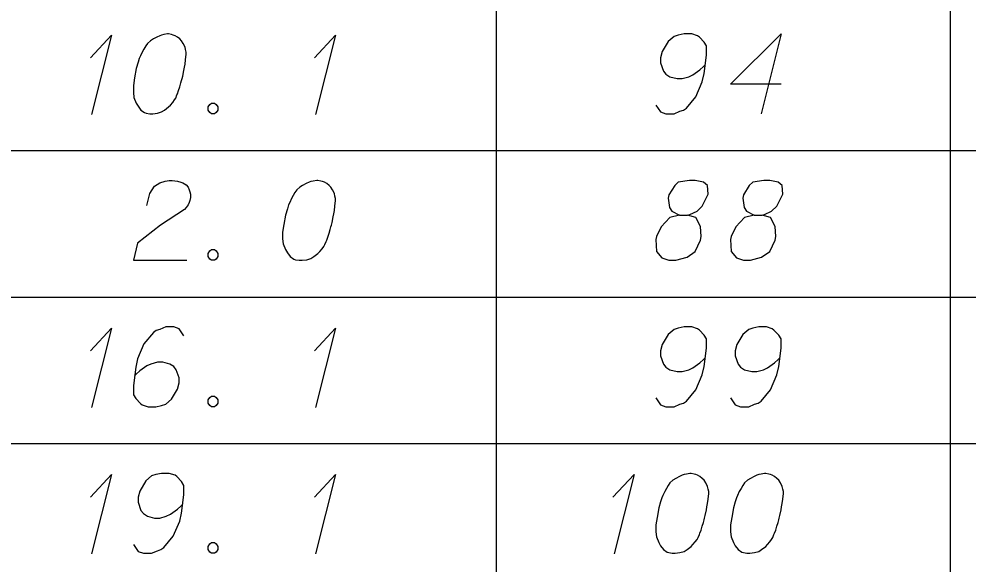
# Model space of a CAD drawing. Extents: x 2074207 to 2076812, y 516372 to 523312.
# Drawn here: x 2076621.5 to 2076678.5, y 520177.2 to 520209.9 of the extents above; entities that cross this region are included whole.
import ezdxf

# ---------------------------------------------------------------- set-up
doc = ezdxf.new("R2010")
doc.units = 0
doc.layers.add('Prop DirtTable_ Soil Test Results - Outline (Minor)', color=7, linetype='Continuous')
doc.layers.add('Prop DirtTable_ Soil Test Results - Tx (Sample Data)', color=7, linetype='Continuous')

msp = doc.modelspace()

# ---------------------------------------------------------------- linework, layer by layer
at = {"layer": 'Prop DirtTable_ Soil Test Results - Outline (Minor)'}
for p, q in [((2076650.154, 520210.801), (2076650.154, 520202.001)), ((2076677.413, 520210.801), (2076677.413, 520202.001)), ((2076260.609, 520202.001), (2076811.903, 520202.001)), ((2076260.609, 520202.001), (2076811.903, 520202.001)), ((2076650.154, 520202.001), (2076650.154, 520193.201)), ((2076677.413, 520202.001), (2076677.413, 520193.201)), ((2076260.609, 520193.201), (2076811.903, 520193.201)), ((2076260.609, 520193.201), (2076811.903, 520193.201)), ((2076650.154, 520193.201), (2076650.154, 520184.401)), ((2076677.413, 520193.201), (2076677.413, 520184.401)), ((2076260.609, 520184.401), (2076811.903, 520184.401)), ((2076260.609, 520184.401), (2076811.903, 520184.401)), ((2076650.154, 520184.401), (2076650.154, 520175.601)), ((2076677.413, 520184.401), (2076677.413, 520175.601))]:
    msp.add_line(p, q, dxfattribs=at)
at = {"layer": 'Prop DirtTable_ Soil Test Results - Tx (Sample Data)'}
for points in [[(2076625.807, 520207.57), (2076627.077, 520208.931), (2076625.877, 520204.169)], [(2076630.498, 520209.006), (2076630.428, 520209.006), (2076630.216, 520208.969), (2076630.075, 520208.931), (2076629.969, 520208.893), (2076629.793, 520208.817), (2076629.581, 520208.704), (2076629.405, 520208.591), (2076629.228, 520208.44), (2076629.123, 520208.288), (2076629.017, 520208.099), (2076628.911, 520207.91), (2076628.805, 520207.684), (2076628.735, 520207.532), (2076628.664, 520207.306), (2076628.558, 520206.928), (2076628.452, 520206.361), (2076628.382, 520205.907), (2076628.382, 520205.491), (2076628.417, 520205.189), (2076628.558, 520204.849), (2076628.664, 520204.66), (2076628.84, 520204.433), (2076629.052, 520204.282), (2076629.158, 520204.244), (2076629.369, 520204.206), (2076629.546, 520204.206), (2076629.828, 520204.244), (2076630.075, 520204.32), (2076630.251, 520204.433), (2076630.498, 520204.622), (2076630.604, 520204.736), (2076630.745, 520204.887), (2076630.851, 520205.038), (2076630.922, 520205.151), (2076630.992, 520205.34), (2076631.027, 520205.416), (2076631.098, 520205.605), (2076631.169, 520205.832), (2076631.239, 520206.058), (2076631.274, 520206.21), (2076631.31, 520206.323), (2076631.345, 520206.474), (2076631.415, 520206.814), (2076631.451, 520207.003), (2076631.486, 520207.192), (2076631.521, 520207.457), (2076631.557, 520207.797), (2076631.557, 520207.91), (2076631.521, 520208.062), (2076631.486, 520208.213), (2076631.38, 520208.44), (2076631.274, 520208.591), (2076631.169, 520208.704), (2076631.027, 520208.817), (2076630.886, 520208.893), (2076630.78, 520208.931), (2076630.675, 520208.969), (2076630.498, 520209.006)], [(2076639.247, 520207.57), (2076640.517, 520208.931), (2076639.317, 520204.169)], [(2076659.742, 520204.736), (2076660.024, 520204.32), (2076660.341, 520204.206), (2076660.835, 520204.206), (2076661.188, 520204.358), (2076661.4, 520204.433), (2076661.576, 520204.547), (2076662.14, 520205.227), (2076662.529, 520206.134), (2076662.634, 520206.625), (2076662.775, 520207.721), (2076662.775, 520208.288), (2076662.634, 520208.515), (2076662.352, 520208.817), (2076662.246, 520208.893), (2076661.894, 520209.006), (2076661.435, 520209.006), (2076661.082, 520208.931), (2076660.835, 520208.855), (2076660.483, 520208.553), (2076660.13, 520207.948), (2076660.024, 520207.57), (2076660.024, 520207.268), (2076660.2, 520206.777), (2076660.341, 520206.588), (2076660.588, 520206.436), (2076661.012, 520206.323), (2076661.329, 520206.323), (2076661.717, 520206.436), (2076661.964, 520206.55), (2076662.387, 520206.852), (2076662.599, 520207.041), (2076662.705, 520207.154)], [(2076667.255, 520205.983), (2076664.222, 520205.983), (2076667.255, 520209.006), (2076666.056, 520204.206)], [(2076633.073, 520204.849), (2076633.25, 520204.849), (2076633.356, 520204.773), (2076633.461, 520204.622), (2076633.461, 520204.433), (2076633.356, 520204.282), (2076633.25, 520204.206), (2076633.073, 520204.206), (2076632.968, 520204.282), (2076632.862, 520204.433), (2076632.862, 520204.622), (2076632.968, 520204.773), (2076633.073, 520204.849)], [(2076629.193, 520198.695), (2076629.369, 520199.413), (2076629.652, 520199.866), (2076629.969, 520200.055), (2076630.287, 520200.169), (2076630.534, 520200.206), (2076630.71, 520200.206), (2076631.027, 520200.169), (2076631.239, 520200.093), (2076631.345, 520200.055), (2076631.557, 520199.942), (2076631.662, 520199.791), (2076631.733, 520199.64), (2076631.768, 520199.526), (2076631.803, 520199.375), (2076631.803, 520199.186), (2076631.768, 520198.997), (2076631.733, 520198.884), (2076631.662, 520198.732), (2076631.557, 520198.581), (2076631.451, 520198.468), (2076630.004, 520197.523), (2076628.629, 520196.427), (2076628.382, 520195.406), (2076631.592, 520195.406)], [(2076639.458, 520200.206), (2076639.388, 520200.206), (2076639.176, 520200.169), (2076639.035, 520200.131), (2076638.929, 520200.093), (2076638.753, 520200.017), (2076638.541, 520199.904), (2076638.365, 520199.791), (2076638.188, 520199.64), (2076638.083, 520199.488), (2076637.977, 520199.299), (2076637.871, 520199.11), (2076637.765, 520198.884), (2076637.695, 520198.732), (2076637.624, 520198.506), (2076637.518, 520198.128), (2076637.412, 520197.561), (2076637.342, 520197.107), (2076637.342, 520196.691), (2076637.377, 520196.389), (2076637.518, 520196.049), (2076637.624, 520195.86), (2076637.8, 520195.633), (2076638.012, 520195.482), (2076638.118, 520195.444), (2076638.329, 520195.406), (2076638.506, 520195.406), (2076638.788, 520195.444), (2076639.035, 520195.52), (2076639.211, 520195.633), (2076639.458, 520195.822), (2076639.564, 520195.936), (2076639.705, 520196.087), (2076639.811, 520196.238), (2076639.882, 520196.351), (2076639.952, 520196.54), (2076639.987, 520196.616), (2076640.058, 520196.805), (2076640.129, 520197.032), (2076640.199, 520197.258), (2076640.234, 520197.41), (2076640.27, 520197.523), (2076640.305, 520197.674), (2076640.375, 520198.014), (2076640.411, 520198.203), (2076640.446, 520198.392), (2076640.481, 520198.657), (2076640.517, 520198.997), (2076640.517, 520199.11), (2076640.481, 520199.262), (2076640.446, 520199.413), (2076640.34, 520199.64), (2076640.234, 520199.791), (2076640.129, 520199.904), (2076639.987, 520200.017), (2076639.846, 520200.093), (2076639.74, 520200.131), (2076639.635, 520200.169), (2076639.458, 520200.206)], [(2076661.153, 520198.128), (2076661.647, 520198.128), (2076661.788, 520198.165), (2076662.211, 520198.354), (2076662.529, 520198.657), (2076662.881, 520199.375), (2076662.846, 520199.904), (2076662.599, 520200.093), (2076662.105, 520200.206), (2076661.752, 520200.206), (2076661.082, 520200.093), (2076660.871, 520199.904), (2076660.518, 520199.337), (2076660.483, 520199.148), (2076660.553, 520198.581), (2076660.694, 520198.354), (2076661.153, 520198.128), (2076660.588, 520197.977), (2076660.059, 520197.41), (2076659.777, 520196.843), (2076659.742, 520196.654), (2076659.777, 520195.936), (2076660.095, 520195.558), (2076660.518, 520195.406), (2076660.941, 520195.406), (2076661.611, 520195.595), (2076662.105, 520195.936), (2076662.423, 520196.616), (2076662.458, 520196.843), (2076662.423, 520197.447), (2076662.14, 520197.977), (2076661.647, 520198.128)], [(2076665.633, 520198.128), (2076666.127, 520198.128), (2076666.268, 520198.165), (2076666.691, 520198.354), (2076667.009, 520198.657), (2076667.361, 520199.375), (2076667.326, 520199.904), (2076667.079, 520200.093), (2076666.585, 520200.206), (2076666.232, 520200.206), (2076665.562, 520200.093), (2076665.351, 520199.904), (2076664.998, 520199.337), (2076664.963, 520199.148), (2076665.033, 520198.581), (2076665.174, 520198.354), (2076665.633, 520198.128), (2076665.068, 520197.977), (2076664.539, 520197.41), (2076664.257, 520196.843), (2076664.222, 520196.654), (2076664.257, 520195.936), (2076664.575, 520195.558), (2076664.998, 520195.406), (2076665.421, 520195.406), (2076666.091, 520195.595), (2076666.585, 520195.936), (2076666.903, 520196.616), (2076666.938, 520196.843), (2076666.903, 520197.447), (2076666.62, 520197.977), (2076666.127, 520198.128)], [(2076633.073, 520196.049), (2076633.25, 520196.049), (2076633.356, 520195.973), (2076633.461, 520195.822), (2076633.461, 520195.633), (2076633.356, 520195.482), (2076633.25, 520195.406), (2076633.073, 520195.406), (2076632.968, 520195.482), (2076632.862, 520195.633), (2076632.862, 520195.822), (2076632.968, 520195.973), (2076633.073, 520196.049)], [(2076625.807, 520189.97), (2076627.077, 520191.331), (2076625.877, 520186.569)], [(2076631.415, 520190.877), (2076631.133, 520191.293), (2076630.816, 520191.406), (2076630.322, 520191.406), (2076629.969, 520191.255), (2076629.758, 520191.18), (2076629.581, 520191.066), (2076629.017, 520190.386), (2076628.629, 520189.479), (2076628.523, 520188.988), (2076628.382, 520187.891), (2076628.382, 520187.325), (2076628.523, 520187.098), (2076628.805, 520186.795), (2076628.911, 520186.72), (2076629.264, 520186.606), (2076629.722, 520186.606), (2076630.075, 520186.682), (2076630.322, 520186.758), (2076630.675, 520187.06), (2076631.027, 520187.665), (2076631.133, 520188.043), (2076631.133, 520188.345), (2076630.957, 520188.836), (2076630.816, 520189.025), (2076630.569, 520189.177), (2076630.146, 520189.29), (2076629.828, 520189.29), (2076629.44, 520189.177), (2076629.193, 520189.063), (2076628.77, 520188.761), (2076628.558, 520188.572), (2076628.452, 520188.458)], [(2076639.247, 520189.97), (2076640.517, 520191.331), (2076639.317, 520186.569)], [(2076659.742, 520187.136), (2076660.024, 520186.72), (2076660.341, 520186.606), (2076660.835, 520186.606), (2076661.188, 520186.758), (2076661.4, 520186.833), (2076661.576, 520186.947), (2076662.14, 520187.627), (2076662.529, 520188.534), (2076662.634, 520189.025), (2076662.775, 520190.121), (2076662.775, 520190.688), (2076662.634, 520190.915), (2076662.352, 520191.217), (2076662.246, 520191.293), (2076661.894, 520191.406), (2076661.435, 520191.406), (2076661.082, 520191.331), (2076660.835, 520191.255), (2076660.483, 520190.953), (2076660.13, 520190.348), (2076660.024, 520189.97), (2076660.024, 520189.668), (2076660.2, 520189.177), (2076660.341, 520188.988), (2076660.588, 520188.836), (2076661.012, 520188.723), (2076661.329, 520188.723), (2076661.717, 520188.836), (2076661.964, 520188.95), (2076662.387, 520189.252), (2076662.599, 520189.441), (2076662.705, 520189.554)], [(2076664.222, 520187.136), (2076664.504, 520186.72), (2076664.821, 520186.606), (2076665.315, 520186.606), (2076665.668, 520186.758), (2076665.88, 520186.833), (2076666.056, 520186.947), (2076666.62, 520187.627), (2076667.009, 520188.534), (2076667.114, 520189.025), (2076667.255, 520190.121), (2076667.255, 520190.688), (2076667.114, 520190.915), (2076666.832, 520191.217), (2076666.726, 520191.293), (2076666.374, 520191.406), (2076665.915, 520191.406), (2076665.562, 520191.331), (2076665.315, 520191.255), (2076664.963, 520190.953), (2076664.61, 520190.348), (2076664.504, 520189.97), (2076664.504, 520189.668), (2076664.68, 520189.177), (2076664.821, 520188.988), (2076665.068, 520188.836), (2076665.492, 520188.723), (2076665.809, 520188.723), (2076666.197, 520188.836), (2076666.444, 520188.95), (2076666.867, 520189.252), (2076667.079, 520189.441), (2076667.185, 520189.554)], [(2076633.073, 520187.249), (2076633.25, 520187.249), (2076633.356, 520187.173), (2076633.461, 520187.022), (2076633.461, 520186.833), (2076633.356, 520186.682), (2076633.25, 520186.606), (2076633.073, 520186.606), (2076632.968, 520186.682), (2076632.862, 520186.833), (2076632.862, 520187.022), (2076632.968, 520187.173), (2076633.073, 520187.249)], [(2076625.807, 520181.17), (2076627.077, 520182.531), (2076625.877, 520177.769)], [(2076628.382, 520178.336), (2076628.664, 520177.92), (2076628.981, 520177.806), (2076629.475, 520177.806), (2076629.828, 520177.958), (2076630.04, 520178.033), (2076630.216, 520178.147), (2076630.78, 520178.827), (2076631.169, 520179.734), (2076631.274, 520180.225), (2076631.415, 520181.321), (2076631.415, 520181.888), (2076631.274, 520182.115), (2076630.992, 520182.417), (2076630.886, 520182.493), (2076630.534, 520182.606), (2076630.075, 520182.606), (2076629.722, 520182.531), (2076629.475, 520182.455), (2076629.123, 520182.153), (2076628.77, 520181.548), (2076628.664, 520181.17), (2076628.664, 520180.868), (2076628.84, 520180.377), (2076628.981, 520180.188), (2076629.228, 520180.036), (2076629.652, 520179.923), (2076629.969, 520179.923), (2076630.357, 520180.036), (2076630.604, 520180.15), (2076631.027, 520180.452), (2076631.239, 520180.641), (2076631.345, 520180.754)], [(2076639.247, 520181.17), (2076640.517, 520182.531), (2076639.317, 520177.769)], [(2076657.167, 520181.17), (2076658.437, 520182.531), (2076657.237, 520177.769)], [(2076661.858, 520182.606), (2076661.788, 520182.606), (2076661.576, 520182.569), (2076661.435, 520182.531), (2076661.329, 520182.493), (2076661.153, 520182.417), (2076660.941, 520182.304), (2076660.765, 520182.191), (2076660.588, 520182.04), (2076660.483, 520181.888), (2076660.377, 520181.699), (2076660.271, 520181.51), (2076660.165, 520181.284), (2076660.095, 520181.132), (2076660.024, 520180.906), (2076659.918, 520180.528), (2076659.812, 520179.961), (2076659.742, 520179.507), (2076659.742, 520179.091), (2076659.777, 520178.789), (2076659.918, 520178.449), (2076660.024, 520178.26), (2076660.2, 520178.033), (2076660.412, 520177.882), (2076660.518, 520177.844), (2076660.729, 520177.806), (2076660.906, 520177.806), (2076661.188, 520177.844), (2076661.435, 520177.92), (2076661.611, 520178.033), (2076661.858, 520178.222), (2076661.964, 520178.336), (2076662.105, 520178.487), (2076662.211, 520178.638), (2076662.282, 520178.751), (2076662.352, 520178.94), (2076662.387, 520179.016), (2076662.458, 520179.205), (2076662.529, 520179.432), (2076662.599, 520179.658), (2076662.634, 520179.81), (2076662.67, 520179.923), (2076662.705, 520180.074), (2076662.775, 520180.414), (2076662.811, 520180.603), (2076662.846, 520180.792), (2076662.881, 520181.057), (2076662.917, 520181.397), (2076662.917, 520181.51), (2076662.881, 520181.662), (2076662.846, 520181.813), (2076662.74, 520182.04), (2076662.634, 520182.191), (2076662.529, 520182.304), (2076662.387, 520182.417), (2076662.246, 520182.493), (2076662.14, 520182.531), (2076662.035, 520182.569), (2076661.858, 520182.606)], [(2076666.338, 520182.606), (2076666.268, 520182.606), (2076666.056, 520182.569), (2076665.915, 520182.531), (2076665.809, 520182.493), (2076665.633, 520182.417), (2076665.421, 520182.304), (2076665.245, 520182.191), (2076665.068, 520182.04), (2076664.963, 520181.888), (2076664.857, 520181.699), (2076664.751, 520181.51), (2076664.645, 520181.284), (2076664.575, 520181.132), (2076664.504, 520180.906), (2076664.398, 520180.528), (2076664.292, 520179.961), (2076664.222, 520179.507), (2076664.222, 520179.091), (2076664.257, 520178.789), (2076664.398, 520178.449), (2076664.504, 520178.26), (2076664.68, 520178.033), (2076664.892, 520177.882), (2076664.998, 520177.844), (2076665.209, 520177.806), (2076665.386, 520177.806), (2076665.668, 520177.844), (2076665.915, 520177.92), (2076666.091, 520178.033), (2076666.338, 520178.222), (2076666.444, 520178.336), (2076666.585, 520178.487), (2076666.691, 520178.638), (2076666.762, 520178.751), (2076666.832, 520178.94), (2076666.867, 520179.016), (2076666.938, 520179.205), (2076667.009, 520179.432), (2076667.079, 520179.658), (2076667.114, 520179.81), (2076667.15, 520179.923), (2076667.185, 520180.074), (2076667.255, 520180.414), (2076667.291, 520180.603), (2076667.326, 520180.792), (2076667.361, 520181.057), (2076667.397, 520181.397), (2076667.397, 520181.51), (2076667.361, 520181.662), (2076667.326, 520181.813), (2076667.22, 520182.04), (2076667.114, 520182.191), (2076667.009, 520182.304), (2076666.867, 520182.417), (2076666.726, 520182.493), (2076666.62, 520182.531), (2076666.515, 520182.569), (2076666.338, 520182.606)], [(2076633.073, 520178.449), (2076633.25, 520178.449), (2076633.356, 520178.373), (2076633.461, 520178.222), (2076633.461, 520178.033), (2076633.356, 520177.882), (2076633.25, 520177.806), (2076633.073, 520177.806), (2076632.968, 520177.882), (2076632.862, 520178.033), (2076632.862, 520178.222), (2076632.968, 520178.373), (2076633.073, 520178.449)]]:
    msp.add_lwpolyline(points, dxfattribs=at)

doc.saveas('drawing.dxf')
